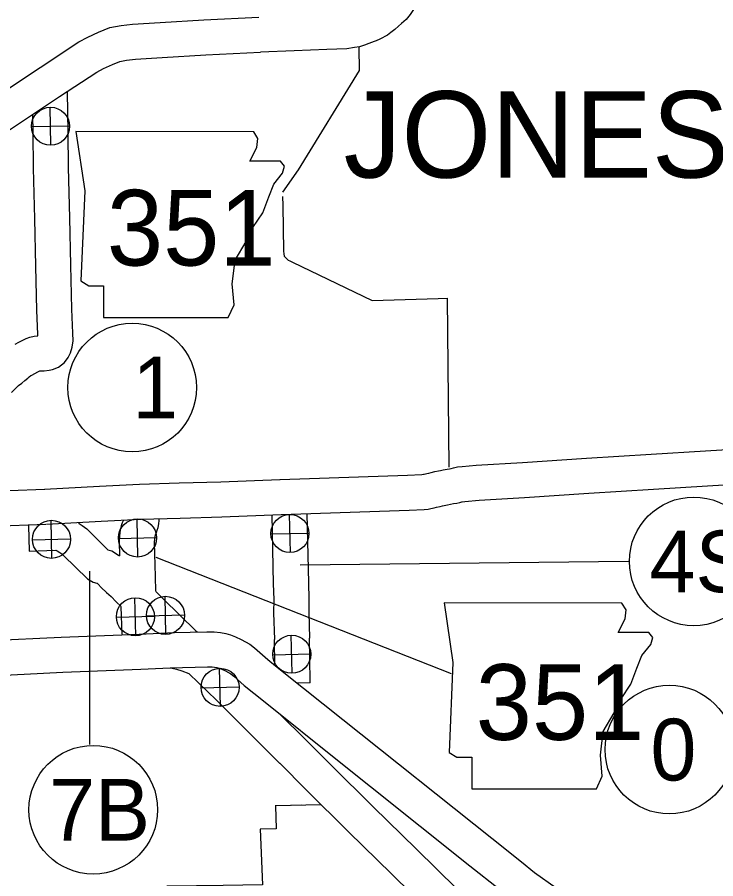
# Model space of a CAD drawing. Extents: x 1671357 to 13005564, y 567358 to 14261451.
# Drawn here: x 12758288.744 to 12758289.394, y 14259953.338 to 14259954.141 of the extents above; entities that cross this region are included whole.
import ezdxf

# ---------------------------------------------------------------- set-up
doc = ezdxf.new("R2010")
doc.units = 0
for name, color, linetype in [('10', 7, 'Continuous'), ('15', 7, 'Continuous'), ('21', 7, 'Continuous'), ('40', 7, 'Continuous'), ('6', 7, 'Continuous')]:
    doc.layers.add(name, color=color, linetype=linetype)

msp = doc.modelspace()

# ---------------------------------------------------------------- linework, layer by layer
at = {"layer": '10'}
msp.add_line((12758289.01673, 14259953.52067), (12758289.00464, 14259953.52039), dxfattribs=at)
for points in [[(12758288.73846, 14259953.79114), (12758288.745, 14259953.79761), (12758288.74798, 14259953.79988), (12758288.75083, 14259953.80226), (12758288.75348, 14259953.80453), (12758288.75489, 14259953.80571), (12758288.75653, 14259953.80696), (12758288.75735, 14259953.80747), (12758288.76027, 14259953.80887), (12758288.76294, 14259953.81034), (12758288.76495, 14259953.81136), (12758288.76522, 14259953.81139), (12758288.76896, 14259953.81138), (12758288.77342, 14259953.81198), (12758288.77659, 14259953.81274), (12758288.78218, 14259953.8147), (12758288.78774, 14259953.8191), (12758288.79105, 14259953.82367), (12758288.79331, 14259953.82809), (12758288.79502, 14259953.83342), (12758288.79578, 14259953.83924), (12758288.79557, 14259953.84651), (12758288.79472, 14259953.86867), (12758288.79375, 14259953.90963), (12758288.79281, 14259953.95371), (12758288.79157, 14259954.0008), (12758288.79112, 14259954.03337), (12758288.79051, 14259954.0713)], [(12758288.74169, 14259953.83619), (12758288.74531, 14259953.83793), (12758288.74767, 14259953.83923), (12758288.75211, 14259953.84148), (12758288.7554, 14259953.84273), (12758288.75946, 14259953.84365), (12758288.76296, 14259953.84399), (12758288.76292, 14259953.84541), (12758288.76206, 14259953.86766), (12758288.76109, 14259953.9089), (12758288.76015, 14259953.95293), (12758288.7589, 14259954.00015), (12758288.75845, 14259954.03288), (12758288.75818, 14259954.04996)], [(12758288.98855, 14259953.71024), (12758289.10745, 14259953.71434), (12758289.12055, 14259953.71493), (12758289.12221, 14259953.71508), (12758289.12275, 14259953.71518), (12758289.12524, 14259953.7157), (12758289.12706, 14259953.71611), (12758289.12924, 14259953.71662), (12758289.13266, 14259953.71765), (12758289.13628, 14259953.71821), (12758289.13809, 14259953.71853), (12758289.14047, 14259953.71906), (12758289.14414, 14259953.7198), (12758289.14657, 14259953.72021), (12758289.14788, 14259953.72054), (12758289.15031, 14259953.72115), (12758289.15376, 14259953.72197), (12758289.15829, 14259953.72219), (12758289.17142, 14259953.72355), (12758289.21438, 14259953.72613), (12758289.27412, 14259953.72992), (12758289.33438, 14259953.73372), (12758289.38488, 14259953.73699), (12758289.44047, 14259953.74042)], [(12758288.76905, 14259953.70108), (12758288.82038, 14259953.70394), (12758288.85773, 14259953.70574), (12758288.89463, 14259953.70692), (12758288.93331, 14259953.70804), (12758288.98846, 14259953.71024)], [(12758288.98967, 14259953.67759), (12758289.10875, 14259953.68169), (12758289.12279, 14259953.68233), (12758289.12666, 14259953.68268), (12758289.12903, 14259953.68312), (12758289.13216, 14259953.68377), (12758289.13433, 14259953.68426), (12758289.13765, 14259953.68503), (12758289.13994, 14259953.68572), (12758289.14162, 14259953.68598), (12758289.14445, 14259953.68647), (12758289.14726, 14259953.6871), (12758289.15006, 14259953.68767), (12758289.15336, 14259953.68822), (12758289.15593, 14259953.68888), (12758289.15803, 14259953.6894), (12758289.15835, 14259953.68948), (12758289.16077, 14259953.6896), (12758289.17408, 14259953.69098), (12758289.21639, 14259953.69352), (12758289.27619, 14259953.69731), (12758289.33646, 14259953.70112), (12758289.38694, 14259953.70438), (12758289.44255, 14259953.70781)], [(12758288.65189, 14259953.69739), (12758288.68456, 14259953.69849), (12758288.73632, 14259953.7), (12758288.76942, 14259953.7011)], [(12758288.77087, 14259953.66846), (12758288.82207, 14259953.67132), (12758288.85904, 14259953.67309), (12758288.89562, 14259953.67426), (12758288.93444, 14259953.67539), (12758288.98976, 14259953.67759)], [(12758288.87577, 14259953.67331), (12758288.87571, 14259953.6718), (12758288.87549, 14259953.66928), (12758288.87478, 14259953.66526), (12758288.87395, 14259953.66252), (12758288.8731, 14259953.66038), (12758288.87229, 14259953.65848), (12758288.8721, 14259953.65787), (12758288.87193, 14259953.65725), (12758288.87179, 14259953.65652), (12758288.87168, 14259953.65497), (12758288.87147, 14259953.65147), (12758288.87211, 14259953.61985), (12758288.87254, 14259953.60614)], [(12758288.98093, 14259953.67719), (12758288.98229, 14259953.61309), (12758288.98269, 14259953.59836), (12758288.98258, 14259953.58588), (12758288.98345, 14259953.56109)], [(12758289.01359, 14259953.67831), (12758289.01495, 14259953.61388), (12758289.01536, 14259953.59866), (12758289.01526, 14259953.58631), (12758289.01611, 14259953.56225)], [(12758288.65266, 14259953.66473), (12758288.68559, 14259953.66584), (12758288.73734, 14259953.66735), (12758288.7705, 14259953.66845)], [(12758288.84238, 14259953.67163), (12758288.84159, 14259953.6698), (12758288.84068, 14259953.66688), (12758288.84006, 14259953.66453), (12758288.83935, 14259953.66086), (12758288.83908, 14259953.65716), (12758288.83877, 14259953.65212), (12758288.83904, 14259953.63914)], [(12758288.84033, 14259953.59148), (12758288.8412, 14259953.566)], [(12758288.98376, 14259953.53709), (12758288.9834, 14259953.56109)], [(12758289.01673, 14259953.52067), (12758289.01665, 14259953.52281), (12758289.01606, 14259953.56225)], [(12758288.88612, 14259953.53479), (12758288.88683, 14259953.53483), (12758288.88922, 14259953.53422), (12758288.89199, 14259953.53349), (12758288.89714, 14259953.532), (12758288.90358, 14259953.52952)], [(12758288.90373, 14259953.52937), (12758288.91258, 14259953.52089), (12758288.92936, 14259953.50462), (12758288.95257, 14259953.48124), (12758288.9884, 14259953.44581)], [(12758288.98973, 14259953.49045), (12758289.01138, 14259953.46904)], [(12758289.01146, 14259953.46896), (12758289.03624, 14259953.44409), (12758289.07528, 14259953.40517), (12758289.11562, 14259953.36582), (12758289.15312, 14259953.32901), (12758289.18875, 14259953.29382), (12758289.24859, 14259953.2349), (12758289.2962, 14259953.18866), (12758289.3498, 14259953.13609), (12758289.38292, 14259953.10384)], [(12758288.98832, 14259953.4459), (12758289.01314, 14259953.42099), (12758289.05234, 14259953.38191), (12758289.09277, 14259953.34246), (12758289.1302, 14259953.30573), (12758289.16581, 14259953.27055), (12758289.22575, 14259953.21155), (12758289.27338, 14259953.16528), (12758289.32696, 14259953.11272), (12758289.37452, 14259953.06642), (12758289.37672, 14259953.06425)]]:
    msp.add_lwpolyline(points, dxfattribs=at)
at = {"layer": '15'}
for points in [[(12758289.16408, 14259954.23036), (12758289.13525, 14259954.18355), (12758289.11681, 14259954.15363), (12758289.10972, 14259954.14336), (12758289.10593, 14259954.1387), (12758289.10175, 14259954.13498), (12758289.09904, 14259954.13242), (12758289.09539, 14259954.12925), (12758289.0919, 14259954.12658), (12758289.0887, 14259954.1241), (12758289.08145, 14259954.12034), (12758289.07811, 14259954.11885), (12758289.07615, 14259954.11801), (12758289.0714, 14259954.11612), (12758289.06737, 14259954.11474), (12758289.06262, 14259954.11319), (12758289.05785, 14259954.11248), (12758289.05091, 14259954.11111), (12758289.03216, 14259954.11054), (12758289.00168, 14259954.10953), (12758288.97044, 14259954.10805)], [(12758288.65308, 14259954.02004), (12758288.71198, 14259954.05884), (12758288.76505, 14259954.09399), (12758288.80125, 14259954.11768), (12758288.80951, 14259954.12216), (12758288.81948, 14259954.1268), (12758288.83011, 14259954.13107), (12758288.84073, 14259954.13311), (12758288.85119, 14259954.13413), (12758288.87678, 14259954.13574), (12758288.9177, 14259954.13821), (12758288.96887, 14259954.14069)], [(12758288.67379, 14259953.99456), (12758288.72999, 14259954.03158), (12758288.78301, 14259954.06671), (12758288.81801, 14259954.0896), (12758288.8242, 14259954.09296), (12758288.83248, 14259954.09681), (12758288.83937, 14259954.09958), (12758288.84541, 14259954.10074), (12758288.8538, 14259954.10156), (12758288.87878, 14259954.10313), (12758288.91947, 14259954.10558), (12758288.97045, 14259954.10805)], [(12758288.75418, 14259953.66733), (12758288.75496, 14259953.64333), (12758288.77986, 14259953.64443), (12758288.78088, 14259953.6437), (12758288.78336, 14259953.64208), (12758288.78515, 14259953.64087), (12758288.78696, 14259953.63947), (12758288.8091, 14259953.6176), (12758288.81438, 14259953.61469), (12758288.81799, 14259953.6137), (12758288.81832, 14259953.61361), (12758288.81916, 14259953.61282), (12758288.82191, 14259953.60955), (12758288.82693, 14259953.60498), (12758288.83137, 14259953.60106), (12758288.83606, 14259953.59625), (12758288.84043, 14259953.5919)], [(12758288.8008, 14259953.66972), (12758288.80145, 14259953.66929), (12758288.80431, 14259953.66735), (12758288.80851, 14259953.66411), (12758288.82806, 14259953.6448), (12758288.83191, 14259953.64371), (12758288.83818, 14259953.63976), (12758288.83904, 14259953.63896)], [(12758288.87272, 14259953.60585), (12758288.87988, 14259953.59872), (12758288.91011, 14259953.5693), (12758288.91124, 14259953.56818)], [(12758288.88926, 14259953.5676), (12758288.92039, 14259953.56841), (12758288.92716, 14259953.56842), (12758288.93317, 14259953.56776), (12758288.93808, 14259953.5666), (12758288.94235, 14259953.56538), (12758288.94694, 14259953.56355), (12758288.9525, 14259953.56107), (12758288.96037, 14259953.55667), (12758288.96476, 14259953.55344), (12758288.97716, 14259953.54247)], [(12758288.42358, 14259953.54915), (12758288.4682, 14259953.55119), (12758288.52859, 14259953.55327), (12758288.6076, 14259953.55577), (12758288.63913, 14259953.55687), (12758288.71823, 14259953.56008), (12758288.78468, 14259953.56337), (12758288.8574, 14259953.56613), (12758288.89016, 14259953.5677), (12758288.89041, 14259953.56763)], [(12758288.97716, 14259953.54247), (12758288.98445, 14259953.53662), (12758289.01056, 14259953.51576), (12758289.04699, 14259953.48671)], [(12758288.42051, 14259953.5163), (12758288.46951, 14259953.51854), (12758288.52967, 14259953.52062), (12758288.60869, 14259953.52311), (12758288.64037, 14259953.52422), (12758288.7197, 14259953.52744), (12758288.78611, 14259953.53073), (12758288.8588, 14259953.53348), (12758288.88612, 14259953.53479)], [(12758288.88612, 14259953.53479), (12758288.92097, 14259953.53574), (12758288.92538, 14259953.53575), (12758288.92764, 14259953.5355), (12758288.92984, 14259953.53498), (12758288.93176, 14259953.53443), (12758288.93423, 14259953.53344), (12758288.93786, 14259953.53183), (12758288.94265, 14259953.52915), (12758288.94544, 14259953.52709), (12758288.95522, 14259953.51818)], [(12758288.95522, 14259953.51818), (12758288.96404, 14259953.51111), (12758288.99018, 14259953.49023), (12758289.02662, 14259953.46117)], [(12758289.04699, 14259953.48671), (12758289.18578, 14259953.37602), (12758289.21337, 14259953.35403), (12758289.22567, 14259953.34407), (12758289.26602, 14259953.3155), (12758289.3358, 14259953.26808), (12758289.36038, 14259953.25178), (12758289.3685, 14259953.24585), (12758289.37258, 14259953.24297), (12758289.37514, 14259953.24097), (12758289.37805, 14259953.23865), (12758289.38069, 14259953.23657), (12758289.38478, 14259953.2329), (12758289.38923, 14259953.22821), (12758289.39214, 14259953.22465), (12758289.39395, 14259953.22229), (12758289.39742, 14259953.21783)], [(12758289.02662, 14259953.46117), (12758289.16541, 14259953.35048), (12758289.19291, 14259953.32856)]]:
    msp.add_lwpolyline(points, dxfattribs=at)
at = {"layer": '21'}
msp.add_line((12758288.87274, 14259953.63792), (12758289.14811, 14259953.52936), dxfattribs=at)
for points in [[(12758288.79846, 14259954.03416), (12758288.80675, 14259953.97889), (12758288.80306, 14259953.89506), (12758288.81043, 14259953.89045), (12758288.82425, 14259953.89045), (12758288.82425, 14259953.86097), (12758288.94033, 14259953.86097), (12758288.94585, 14259953.87295), (12758288.94401, 14259953.8923), (12758288.94677, 14259953.9144), (12758288.95691, 14259953.93191), (12758288.96336, 14259953.94481), (12758288.97257, 14259953.95862), (12758288.9781, 14259953.97336), (12758288.9827, 14259953.98534), (12758288.99099, 14259953.99547), (12758288.99283, 14259954.00192), (12758288.98915, 14259954.00653), (12758288.96059, 14259954.00653), (12758288.96704, 14259954.01942), (12758288.96796, 14259954.02772), (12758288.96414, 14259954.03408)], [(12758289.14141, 14259953.59515), (12758289.1497, 14259953.53988), (12758289.14602, 14259953.45605), (12758289.15339, 14259953.45144), (12758289.16721, 14259953.45144), (12758289.16721, 14259953.42196), (12758289.28328, 14259953.42196), (12758289.28881, 14259953.43394), (12758289.28696, 14259953.45328), (12758289.28973, 14259953.47539), (12758289.29986, 14259953.4929), (12758289.30631, 14259953.50579), (12758289.31552, 14259953.51961), (12758289.32105, 14259953.53435), (12758289.32566, 14259953.54633), (12758289.33395, 14259953.55646), (12758289.33579, 14259953.56291), (12758289.3321, 14259953.56752), (12758289.30355, 14259953.56752), (12758289.31, 14259953.58041), (12758289.31092, 14259953.5887), (12758289.3071, 14259953.59507)]]:
    msp.add_lwpolyline(points, close=True, dxfattribs=at)
at = {"layer": '40'}
for p, q in [((12758288.77516, 14259954.02145), (12758288.77434, 14259954.0569)), ((12758288.75703, 14259954.03877), (12758288.79247, 14259954.03959)), ((12758288.85622, 14259953.63798), (12758288.8554, 14259953.67343)), ((12758288.99817, 14259953.64212), (12758288.99735, 14259953.67757)), ((12758288.77606, 14259953.63672), (12758288.77524, 14259953.67216)), ((12758288.98004, 14259953.65944), (12758289.01549, 14259953.66026)), ((12758288.75793, 14259953.65403), (12758288.79337, 14259953.65485)), ((12758288.83808, 14259953.6553), (12758288.87353, 14259953.65611)), ((12758289.00744, 14259953.63074), (12758289.31333, 14259953.63417)), ((12758288.81109, 14259953.62471), (12758288.81109, 14259953.46343)), ((12758288.88228, 14259953.5659), (12758288.88146, 14259953.60135)), ((12758288.85426, 14259953.56464), (12758288.85344, 14259953.60009)), ((12758288.83613, 14259953.58195), (12758288.87157, 14259953.58277)), ((12758288.86415, 14259953.58322), (12758288.8996, 14259953.58404)), ((12758288.99988, 14259953.5297), (12758288.99907, 14259953.56515)), ((12758288.98175, 14259953.54701), (12758289.0172, 14259953.54783)), ((12758288.93311, 14259953.49888), (12758288.9323, 14259953.53433)), ((12758288.91498, 14259953.5162), (12758288.95043, 14259953.51701))]:
    msp.add_line(p, q, dxfattribs=at)
for centre, radius in [((12758288.77475, 14259954.03918), 0.01773), ((12758288.85089, 14259953.79578), 0.0599), ((12758289.37397, 14259953.63391), 0.0599), ((12758288.85581, 14259953.65571), 0.01773), ((12758288.99776, 14259953.65985), 0.01773), ((12758288.77565, 14259953.65444), 0.01773), ((12758288.88187, 14259953.58363), 0.01773), ((12758288.85385, 14259953.58236), 0.01773), ((12758288.99948, 14259953.54742), 0.01773), ((12758288.9327, 14259953.51661), 0.01773), ((12758289.35127, 14259953.45864), 0.0599), ((12758288.81458, 14259953.40262), 0.0599)]:
    msp.add_circle(centre, radius, dxfattribs=at)
at = {"layer": '6'}
for points in [[(12758289.06201, 14259954.11238), (12758289.06241, 14259954.09118)], [(12758289.06241, 14259954.09118), (12758289.00555, 14259953.99866), (12758288.99082, 14259953.97774)], [(12758288.99099, 14259953.97377), (12758288.99131, 14259953.9653), (12758288.99191, 14259953.92296), (12758288.99192, 14259953.9228), (12758288.99197, 14259953.92031), (12758288.99245, 14259953.91827), (12758288.99332, 14259953.91728), (12758288.99421, 14259953.91618), (12758288.99615, 14259953.91458), (12758288.99778, 14259953.91371), (12758288.9988, 14259953.91305), (12758289.00015, 14259953.91251), (12758289.07445, 14259953.87676)], [(12758289.07445, 14259953.87676), (12758289.13601, 14259953.87866), (12758289.1443, 14259953.87906), (12758289.14575, 14259953.72157)], [(12758288.98426, 14259953.40627), (12758288.98507, 14259953.38496), (12758288.97011, 14259953.38449)], [(12758289.02696, 14259953.40721), (12758288.98406, 14259953.40638)], [(12758289.00825, 14259953.40699), (12758288.9995, 14259953.40668)], [(12758288.97011, 14259953.38449), (12758288.97223, 14259953.33252), (12758288.93572, 14259953.3321), (12758288.9108, 14259953.33182), (12758288.88308, 14259953.33153)]]:
    msp.add_lwpolyline(points, dxfattribs=at)

# ---------------------------------------------------------------- texts
at = {"layer": '21'}
for p in [(12758288.82725, 14259953.90944), (12758289.17085, 14259953.46769)]:
    msp.add_text('351', height=0.07044, dxfattribs=at).set_placement(p)
at = {"layer": '40'}
for s, height, p in [('1', 0.0575, (12758288.85089, 14259953.76703)), ('4S', 0.057502, (12758289.33281, 14259953.60516)), ('0', 0.0575, (12758289.33369, 14259953.42988)), ('7B', 0.057502, (12758288.77342, 14259953.37387))]:
    msp.add_text(s, height=height, dxfattribs=at).set_placement(p)
at = {"layer": '6'}
msp.add_text('JONESBORO', height=0.080503, dxfattribs=at).set_placement((12758289.04782, 14259953.99132))

doc.saveas('drawing.dxf')
